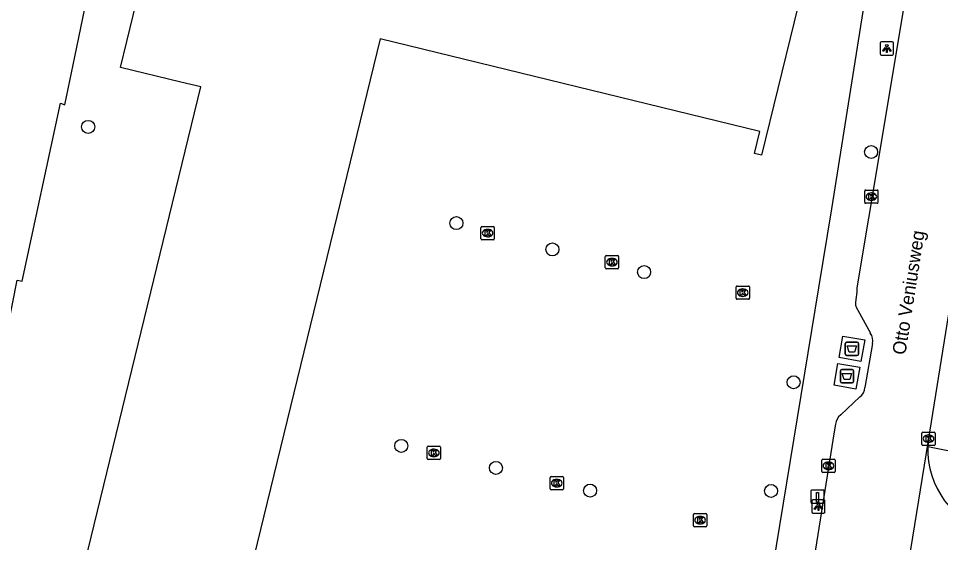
# Model space of a CAD drawing. Extents: x 162812 to 163818, y 381639 to 382470.
# Drawn here: x 163048.5 to 163117.9, y 382377.8 to 382417.2 of the extents above; entities that cross this region are included whole.
import ezdxf

# ---------------------------------------------------------------- set-up
doc = ezdxf.new("R2010")
doc.units = 0
for name, color, linetype in [('IMGEO_Afval_apart_plaats', 7, 'Continuous'), ('IMGEO_Boom', 7, 'Continuous'), ('IMGEO_Kolk', 7, 'Continuous'), ('IMGEO_Laadpaal', 7, 'Continuous'), ('IMGEO_Lichtpunt', 7, 'Continuous'), ('IMGEO_Openbare_ruimte_label', 7, 'Continuous'), ('IMGEO_Pand', 7, 'Continuous'), ('IMGEO_Rijbaan_lokaal_gesloten', 7, 'Continuous'), ('IMGEO_Rijbaan_lokaal_open', 7, 'Continuous'), ('IMGEO_Voetpad_gesloten', 7, 'Continuous'), ('IMGEO_Voetpad_open', 7, 'Continuous')]:
    doc.layers.add(name, color=color, linetype=linetype)

msp = doc.modelspace()

# ---------------------------------------------------------------- linework, layer by layer
at = {"layer": 'IMGEO_Afval_apart_plaats'}
for p, q in [((163110.691, 382391.964), (163110.691, 382392.764)), ((163110.691, 382392.764), (163110.691, 382391.964)), ((163110.791, 382392.864), (163111.581, 382392.864)), ((163111.581, 382392.864), (163110.791, 382392.864)), ((163111.681, 382392.764), (163111.681, 382391.964)), ((163111.681, 382391.964), (163111.681, 382392.764)), ((163111.581, 382391.864), (163110.791, 382391.864)), ((163110.791, 382391.864), (163111.581, 382391.864)), ((163110.323, 382389.902), (163110.323, 382390.702)), ((163110.323, 382390.702), (163110.323, 382389.902)), ((163110.423, 382390.802), (163111.213, 382390.802)), ((163111.213, 382390.802), (163110.423, 382390.802)), ((163111.313, 382390.702), (163111.313, 382389.902)), ((163111.313, 382389.902), (163111.313, 382390.702)), ((163111.213, 382389.802), (163110.423, 382389.802)), ((163110.423, 382389.802), (163111.213, 382389.802))]:
    msp.add_line(p, q, dxfattribs=at)
for points in [[(163110.834, 382392.578), (163111.538, 382392.578), (163111.389, 382392.108), (163110.983, 382392.108), (163110.834, 382392.578)], [(163110.466, 382390.516), (163111.17, 382390.516), (163111.021, 382390.046), (163110.615, 382390.046), (163110.466, 382390.516)]]:
    msp.add_lwpolyline(points, dxfattribs=at)
for centre, start, end in [((163110.791, 382392.764), 90, 180), ((163110.791, 382392.764), 90, 180), ((163111.581, 382392.764), 0, 90), ((163111.581, 382392.764), 360, 90), ((163110.791, 382391.964), 180, 270), ((163110.791, 382391.964), 180, 270), ((163111.581, 382391.964), 270, 0), ((163111.581, 382391.964), 270, 0), ((163110.423, 382390.702), 90, 180), ((163110.423, 382390.702), 90, 180), ((163111.213, 382390.702), 0, 90), ((163111.213, 382390.702), 360, 90), ((163110.423, 382389.902), 180, 270), ((163110.423, 382389.902), 180, 270), ((163111.213, 382389.902), 270, 0), ((163111.213, 382389.902), 270, 0)]:
    msp.add_arc(centre, 0.1, start, end, dxfattribs=at)
at = {"layer": 'IMGEO_Boom'}
for centre in [(163053.752, 382409.068), (163112.637, 382407.176), (163081.445, 382401.82), (163088.663, 382399.844), (163095.565, 382398.135), (163106.807, 382389.841), (163077.301, 382385.059), (163084.419, 382383.4), (163091.498, 382381.691), (163105.109, 382381.665)]:
    msp.add_circle(centre, 0.489, dxfattribs=at)
at = {"layer": 'IMGEO_Kolk'}
for p, q in [((163112.15, 382403.387), (163112.15, 382404.239)), ((163112.225, 382404.313), (163113.077, 382404.313)), ((163113.151, 382404.239), (163113.151, 382403.387)), ((163112.661, 382403.533), (163112.636, 382403.533)), ((163112.638, 382404.093), (163112.663, 382404.093)), ((163113.077, 382403.313), (163112.225, 382403.313)), ((163083.295, 382400.647), (163083.295, 382401.499)), ((163083.37, 382401.573), (163084.222, 382401.573)), ((163084.296, 382401.499), (163084.296, 382400.647)), ((163083.806, 382400.793), (163083.781, 382400.793)), ((163083.783, 382401.353), (163083.808, 382401.353)), ((163084.222, 382400.573), (163083.37, 382400.573)), ((163092.645, 382398.461), (163092.645, 382399.313)), ((163092.72, 382399.387), (163093.572, 382399.387)), ((163093.646, 382399.313), (163093.646, 382398.461)), ((163093.133, 382399.167), (163093.158, 382399.167)), ((163093.572, 382398.387), (163092.72, 382398.387)), ((163093.156, 382398.607), (163093.131, 382398.607)), ((163102.477, 382396.163), (163102.477, 382397.015)), ((163102.552, 382397.089), (163103.404, 382397.089)), ((163102.965, 382396.869), (163102.99, 382396.869)), ((163103.478, 382397.015), (163103.478, 382396.163)), ((163103.404, 382396.089), (163102.552, 382396.089)), ((163102.988, 382396.309), (163102.963, 382396.309)), ((163116.453, 382385.17), (163116.453, 382386.022)), ((163116.528, 382386.096), (163117.38, 382386.096)), ((163116.941, 382385.876), (163116.966, 382385.876)), ((163117.454, 382386.022), (163117.454, 382385.17)), ((163079.253, 382384.101), (163079.253, 382384.953)), ((163079.328, 382385.027), (163080.18, 382385.027)), ((163079.741, 382384.807), (163079.766, 382384.807)), ((163080.254, 382384.953), (163080.254, 382384.101)), ((163117.38, 382385.096), (163116.528, 382385.096)), ((163116.964, 382385.316), (163116.939, 382385.316)), ((163079.764, 382384.247), (163079.739, 382384.247)), ((163108.998, 382384.058), (163109.85, 382384.058)), ((163080.18, 382384.027), (163079.328, 382384.027)), ((163108.923, 382383.132), (163108.923, 382383.984)), ((163109.411, 382383.838), (163109.436, 382383.838)), ((163109.924, 382383.984), (163109.924, 382383.132)), ((163088.489, 382381.827), (163088.489, 382382.679)), ((163088.564, 382382.753), (163089.416, 382382.753)), ((163089.49, 382382.679), (163089.49, 382381.827)), ((163109.85, 382383.058), (163108.998, 382383.058)), ((163109.434, 382383.278), (163109.409, 382383.278)), ((163089, 382381.973), (163088.975, 382381.973)), ((163088.977, 382382.533), (163089.002, 382382.533)), ((163089.416, 382381.753), (163088.564, 382381.753)), ((163099.273, 382379.04), (163099.273, 382379.892)), ((163099.348, 382379.966), (163100.2, 382379.966)), ((163100.274, 382379.892), (163100.274, 382379.04)), ((163099.761, 382379.746), (163099.786, 382379.746)), ((163100.2, 382378.966), (163099.348, 382378.966)), ((163099.784, 382379.186), (163099.759, 382379.186))]:
    msp.add_line(p, q, dxfattribs=at)
for points in [[(163112.15, 382403.387), (163112.15, 382404.239)], [(163112.225, 382404.313), (163113.077, 382404.313)], [(163113.151, 382404.239), (163113.151, 382403.387)], [(163112.471, 382404.013), (163112.594, 382404.013), (163112.594, 382403.862), (163112.724, 382404.013), (163112.888, 382404.013), (163112.742, 382403.862), (163112.895, 382403.613), (163112.743, 382403.613), (163112.658, 382403.777), (163112.594, 382403.71), (163112.594, 382403.613), (163112.471, 382403.613), (163112.471, 382404.013)], [(163113.077, 382403.313), (163112.225, 382403.313)], [(163083.295, 382400.647), (163083.295, 382401.499)], [(163083.37, 382401.573), (163084.222, 382401.573)], [(163084.296, 382401.499), (163084.296, 382400.647)], [(163083.616, 382401.273), (163083.739, 382401.273), (163083.739, 382401.122), (163083.869, 382401.273), (163084.033, 382401.273), (163083.887, 382401.122), (163084.04, 382400.873), (163083.888, 382400.873), (163083.803, 382401.037), (163083.739, 382400.97), (163083.739, 382400.873), (163083.616, 382400.873), (163083.616, 382401.273)], [(163084.222, 382400.573), (163083.37, 382400.573)], [(163092.645, 382398.461), (163092.645, 382399.313)], [(163092.72, 382399.387), (163093.572, 382399.387)], [(163093.646, 382399.313), (163093.646, 382398.461)], [(163092.966, 382399.087), (163093.089, 382399.087), (163093.089, 382398.936), (163093.219, 382399.087), (163093.383, 382399.087), (163093.237, 382398.936), (163093.39, 382398.687), (163093.238, 382398.687), (163093.153, 382398.851), (163093.089, 382398.784), (163093.089, 382398.687), (163092.966, 382398.687), (163092.966, 382399.087)], [(163093.572, 382398.387), (163092.72, 382398.387)], [(163102.477, 382396.163), (163102.477, 382397.015)], [(163102.552, 382397.089), (163103.404, 382397.089)], [(163102.798, 382396.789), (163102.921, 382396.789), (163102.921, 382396.638), (163103.051, 382396.789), (163103.215, 382396.789), (163103.069, 382396.638), (163103.222, 382396.389), (163103.07, 382396.389), (163102.985, 382396.553), (163102.921, 382396.486), (163102.921, 382396.389), (163102.798, 382396.389), (163102.798, 382396.789)], [(163103.478, 382397.015), (163103.478, 382396.163)], [(163103.404, 382396.089), (163102.552, 382396.089)], [(163116.453, 382385.17), (163116.453, 382386.022)], [(163116.528, 382386.096), (163117.38, 382386.096)], [(163116.774, 382385.796), (163116.897, 382385.796), (163116.897, 382385.645), (163117.027, 382385.796), (163117.191, 382385.796), (163117.045, 382385.645), (163117.198, 382385.396), (163117.046, 382385.396), (163116.961, 382385.56), (163116.897, 382385.493), (163116.897, 382385.396), (163116.774, 382385.396), (163116.774, 382385.796)], [(163117.454, 382386.022), (163117.454, 382385.17)], [(163079.253, 382384.101), (163079.253, 382384.953)], [(163079.328, 382385.027), (163080.18, 382385.027)], [(163080.254, 382384.953), (163080.254, 382384.101)], [(163117.38, 382385.096), (163116.528, 382385.096)], [(163079.574, 382384.727), (163079.697, 382384.727), (163079.697, 382384.576), (163079.827, 382384.727), (163079.991, 382384.727), (163079.845, 382384.576), (163079.998, 382384.327), (163079.846, 382384.327), (163079.761, 382384.491), (163079.697, 382384.424), (163079.697, 382384.327), (163079.574, 382384.327), (163079.574, 382384.727)], [(163108.998, 382384.058), (163109.85, 382384.058)], [(163080.18, 382384.027), (163079.328, 382384.027)], [(163108.923, 382383.132), (163108.923, 382383.984)], [(163109.244, 382383.758), (163109.367, 382383.758), (163109.367, 382383.607), (163109.497, 382383.758), (163109.661, 382383.758), (163109.515, 382383.607), (163109.668, 382383.358), (163109.516, 382383.358), (163109.431, 382383.522), (163109.367, 382383.455), (163109.367, 382383.358), (163109.244, 382383.358), (163109.244, 382383.758)], [(163109.924, 382383.984), (163109.924, 382383.132)], [(163088.489, 382381.827), (163088.489, 382382.679)], [(163088.564, 382382.753), (163089.416, 382382.753)], [(163089.49, 382382.679), (163089.49, 382381.827)], [(163109.85, 382383.058), (163108.998, 382383.058)], [(163088.81, 382382.453), (163088.933, 382382.453), (163088.933, 382382.302), (163089.063, 382382.453), (163089.227, 382382.453), (163089.081, 382382.302), (163089.234, 382382.053), (163089.082, 382382.053), (163088.997, 382382.217), (163088.933, 382382.15), (163088.933, 382382.053), (163088.81, 382382.053), (163088.81, 382382.453)], [(163089.416, 382381.753), (163088.564, 382381.753)], [(163099.273, 382379.04), (163099.273, 382379.892)], [(163099.348, 382379.966), (163100.2, 382379.966)], [(163100.274, 382379.892), (163100.274, 382379.04)], [(163099.594, 382379.666), (163099.717, 382379.666), (163099.717, 382379.515), (163099.847, 382379.666), (163100.011, 382379.666), (163099.865, 382379.515), (163100.018, 382379.266), (163099.866, 382379.266), (163099.781, 382379.43), (163099.717, 382379.363), (163099.717, 382379.266), (163099.594, 382379.266), (163099.594, 382379.666)], [(163100.2, 382378.966), (163099.348, 382378.966)]]:
    msp.add_lwpolyline(points, dxfattribs=at)
for centre, start, end in [((163112.227, 382404.237), 91.55205, 178.44795), ((163112.227, 382404.237), 91.55205, 178.44795), ((163113.075, 382404.237), 1.55205, 88.44795), ((163113.075, 382404.237), 1.55205, 88.44795), ((163112.227, 382403.389), 181.55205, 268.44795), ((163112.227, 382403.389), 181.55205, 268.44795), ((163113.075, 382403.389), 271.55205, 358.44795), ((163113.075, 382403.389), 271.55205, 358.44795), ((163083.372, 382401.497), 91.55205, 178.44795), ((163083.372, 382401.497), 91.55205, 178.44795), ((163084.22, 382401.497), 1.55205, 88.44795), ((163084.22, 382401.497), 1.55205, 88.44795), ((163083.372, 382400.649), 181.55205, 268.44795), ((163083.372, 382400.649), 181.55205, 268.44795), ((163084.22, 382400.649), 271.55205, 358.44795), ((163084.22, 382400.649), 271.55205, 358.44795), ((163092.722, 382399.311), 91.55205, 178.44795), ((163092.722, 382399.311), 91.55205, 178.44795), ((163093.57, 382399.311), 1.55205, 88.44795), ((163093.57, 382399.311), 1.55205, 88.44795), ((163092.722, 382398.463), 181.55205, 268.44795), ((163092.722, 382398.463), 181.55205, 268.44795), ((163093.57, 382398.463), 271.55205, 358.44795), ((163093.57, 382398.463), 271.55205, 358.44795), ((163102.554, 382397.013), 91.55205, 178.44795), ((163102.554, 382397.013), 91.55205, 178.44795), ((163103.402, 382397.013), 1.55205, 88.44795), ((163103.402, 382397.013), 1.55205, 88.44795), ((163102.554, 382396.165), 181.55205, 268.44795), ((163102.554, 382396.165), 181.55205, 268.44795), ((163103.402, 382396.165), 271.55205, 358.44795), ((163103.402, 382396.165), 271.55205, 358.44795), ((163116.53, 382386.02), 91.55205, 178.44795), ((163116.53, 382386.02), 91.55205, 178.44795), ((163117.378, 382386.02), 1.55205, 88.44795), ((163117.378, 382386.02), 1.55205, 88.44795), ((163079.33, 382384.951), 91.55205, 178.44795), ((163079.33, 382384.951), 91.55205, 178.44795), ((163080.178, 382384.951), 1.55205, 88.44795), ((163080.178, 382384.951), 1.55205, 88.44795), ((163116.53, 382385.172), 181.55205, 268.44795), ((163116.53, 382385.172), 181.55205, 268.44795), ((163117.378, 382385.172), 271.55205, 358.44795), ((163117.378, 382385.172), 271.55205, 358.44795), ((163079.33, 382384.103), 181.55205, 268.44795), ((163079.33, 382384.103), 181.55205, 268.44795), ((163080.178, 382384.103), 271.55205, 358.44795), ((163080.178, 382384.103), 271.55205, 358.44795), ((163109, 382383.982), 91.55205, 178.44795), ((163109, 382383.982), 91.55205, 178.44795), ((163109.848, 382383.982), 1.55205, 88.44795), ((163109.848, 382383.982), 1.55205, 88.44795), ((163088.566, 382382.677), 91.55205, 178.44795), ((163088.566, 382382.677), 91.55205, 178.44795), ((163089.414, 382382.677), 1.55205, 88.44795), ((163089.414, 382382.677), 1.55205, 88.44795), ((163109, 382383.134), 181.55205, 268.44795), ((163109, 382383.134), 181.55205, 268.44795), ((163109.848, 382383.134), 271.55205, 358.44795), ((163109.848, 382383.134), 271.55205, 358.44795), ((163088.566, 382381.829), 181.55205, 268.44795), ((163088.566, 382381.829), 181.55205, 268.44795), ((163089.414, 382381.829), 271.55205, 358.44795), ((163089.414, 382381.829), 271.55205, 358.44795), ((163099.35, 382379.89), 91.55205, 178.44795), ((163099.35, 382379.89), 91.55205, 178.44795), ((163100.198, 382379.89), 1.55205, 88.44795), ((163100.198, 382379.89), 1.55205, 88.44795), ((163099.35, 382379.042), 181.55205, 268.44795), ((163099.35, 382379.042), 181.55205, 268.44795), ((163100.198, 382379.042), 271.55205, 358.44795), ((163100.198, 382379.042), 271.55205, 358.44795)]:
    msp.add_arc(centre, 0.0765, start, end, dxfattribs=at)
for centre, major_axis, ratio, start_param, end_param in [((163112.637, 382403.813), (-0.387, 0.002), 0.722429, 4.712389, 7.853982), ((163112.662, 382403.813), (-0.39, 0.002), 0.717154, 1.570796, 4.712389), ((163083.782, 382401.073), (-0.387, 0.002), 0.722429, 4.712389, 7.853982), ((163083.807, 382401.073), (-0.39, 0.002), 0.717154, 1.570796, 4.712389), ((163093.132, 382398.887), (-0.387, 0.002), 0.722429, 4.712389, 7.853982), ((163093.157, 382398.887), (-0.39, 0.002), 0.717154, 1.570796, 4.712389), ((163102.964, 382396.589), (-0.387, 0.002), 0.722429, 4.712389, 7.853982), ((163102.989, 382396.589), (-0.39, 0.002), 0.717154, 1.570796, 4.712389), ((163116.94, 382385.596), (-0.387, 0.002), 0.722429, 4.712389, 7.853982), ((163116.965, 382385.596), (-0.39, 0.002), 0.717154, 1.570796, 4.712389), ((163079.74, 382384.527), (-0.387, 0.002), 0.722429, 4.712389, 7.853982), ((163079.765, 382384.527), (-0.39, 0.002), 0.717154, 1.570796, 4.712389), ((163109.41, 382383.558), (-0.387, 0.002), 0.722429, 4.712389, 7.853982), ((163109.435, 382383.558), (-0.39, 0.002), 0.717154, 1.570796, 4.712389), ((163088.976, 382382.253), (-0.387, 0.002), 0.722429, 4.712389, 7.853982), ((163089.001, 382382.253), (-0.39, 0.002), 0.717154, 1.570796, 4.712389), ((163099.76, 382379.466), (-0.387, 0.002), 0.722429, 4.712389, 7.853982), ((163099.785, 382379.466), (-0.39, 0.002), 0.717154, 1.570796, 4.712389)]:
    msp.add_ellipse(centre, major_axis=major_axis, ratio=ratio, start_param=start_param, end_param=end_param, dxfattribs=at)
at = {"layer": 'IMGEO_Laadpaal'}
for p, q in [((163108.108, 382381.65), (163108.108, 382380.809)), ((163108.108, 382381.65), (163108.108, 382380.809)), ((163109.024, 382381.734), (163108.183, 382381.734)), ((163109.024, 382381.734), (163108.183, 382381.734)), ((163109.108, 382380.818), (163109.108, 382381.659)), ((163109.108, 382380.818), (163109.108, 382381.659)), ((163108.192, 382380.734), (163109.033, 382380.734)), ((163108.192, 382380.734), (163109.033, 382380.734))]:
    msp.add_line(p, q, dxfattribs=at)
msp.add_lwpolyline([(163108.523, 382381.547), (163108.683, 382381.547), (163108.683, 382380.814), (163108.523, 382380.814), (163108.523, 382381.547)], dxfattribs=at)
for centre, start, end in [((163108.186, 382381.656), 92.4484, 184.28452), ((163108.186, 382381.656), 92.4484, 184.28452), ((163109.03, 382381.656), 2.4484, 94.28452), ((163109.03, 382381.656), 2.4484, 94.28452), ((163108.186, 382380.812), 182.4484, 274.28452), ((163108.186, 382380.812), 182.4484, 274.28452), ((163109.03, 382380.812), 272.4484, 4.28452), ((163109.03, 382380.812), 272.4484, 4.28452)]:
    msp.add_arc(centre, 0.0779, start, end, dxfattribs=at)
at = {"layer": 'IMGEO_Lichtpunt'}
for p, q in [((163113.32, 382415.376), (163113.32, 382414.569)), ((163113.32, 382415.376), (163113.32, 382414.569)), ((163114.222, 382415.471), (163113.414, 382415.471)), ((163114.222, 382415.471), (163113.414, 382415.471)), ((163114.316, 382414.569), (163114.316, 382415.376)), ((163114.316, 382414.569), (163114.316, 382415.376)), ((163113.414, 382414.475), (163114.222, 382414.475)), ((163113.414, 382414.475), (163114.222, 382414.475)), ((163108.169, 382380.9), (163108.169, 382380.093)), ((163108.169, 382380.9), (163108.169, 382380.093)), ((163109.071, 382380.995), (163108.263, 382380.995)), ((163109.071, 382380.995), (163108.263, 382380.995)), ((163109.165, 382380.093), (163109.165, 382380.9)), ((163109.165, 382380.093), (163109.165, 382380.9)), ((163108.263, 382379.999), (163109.071, 382379.999)), ((163108.263, 382379.999), (163109.071, 382379.999))]:
    msp.add_line(p, q, dxfattribs=at)
for points in [[(163113.694, 382415.04), (163113.733, 382415.012), (163113.545, 382414.75), (163113.507, 382414.777), (163113.694, 382415.04)], [(163113.796, 382414.992), (163113.843, 382414.992), (163113.843, 382414.67), (163113.796, 382414.67), (163113.796, 382414.992)], [(163113.906, 382415.012), (163113.944, 382415.039), (163114.131, 382414.777), (163114.092, 382414.749), (163113.906, 382415.012)], [(163108.543, 382380.564), (163108.582, 382380.536), (163108.394, 382380.274), (163108.356, 382380.301), (163108.543, 382380.564)], [(163108.645, 382380.516), (163108.692, 382380.516), (163108.692, 382380.194), (163108.645, 382380.194), (163108.645, 382380.516)], [(163108.755, 382380.536), (163108.793, 382380.563), (163108.98, 382380.301), (163108.941, 382380.273), (163108.755, 382380.536)]]:
    msp.add_lwpolyline(points, dxfattribs=at)
for centre in [(163113.819, 382415.174), (163108.668, 382380.698)]:
    msp.add_circle(centre, 0.0994, dxfattribs=at)
for centre, start, end in [((163113.414, 382415.376), 90, 180), ((163113.414, 382415.376), 90, 180), ((163114.222, 382415.376), 0, 90), ((163114.222, 382415.376), 0, 90), ((163113.414, 382414.569), 180, 270), ((163113.414, 382414.569), 180, 270), ((163114.222, 382414.569), 270, 0), ((163114.222, 382414.569), 270, 360), ((163108.263, 382380.9), 90, 180), ((163108.263, 382380.9), 90, 180), ((163109.071, 382380.9), 0, 90), ((163109.071, 382380.9), 0, 90), ((163108.263, 382380.093), 180, 270), ((163108.263, 382380.093), 180, 270), ((163109.071, 382380.093), 270, 0), ((163109.071, 382380.093), 270, 360)]:
    msp.add_arc(centre, 0.0946, start, end, dxfattribs=at)
at = {"layer": 'IMGEO_Pand'}
for points in [[(163064.719, 382370.542), (163066.347, 382370.146), (163066.24, 382369.681), (163051.214, 382373.323), (163051.306, 382373.698), (163052.803, 382373.333), (163062.233, 382412.073), (163060.72, 382412.442), (163056.185, 382413.546), (163059.045, 382425.293)], [(163108.064, 382422.025), (163104.397, 382406.934), (163103.858, 382407.056), (163104.264, 382408.73), (163075.707, 382415.682), (163064.719, 382370.542)]]:
    msp.add_lwpolyline(points, dxfattribs=at)
at = {"layer": 'IMGEO_Rijbaan_lokaal_gesloten'}
for points in [[(163116.054, 382424.247), (163115.16, 382418.587), (163112.435, 382402.2), (163111.562, 382396.95), (163111.548, 382396.631), (163111.476, 382396.063)], [(163121.918, 382416.569), (163121.392, 382413.294), (163116.931, 382385.451)], [(163111.628, 382395.272), (163112.575, 382393.532)], [(163112.727, 382392.75), (163112.169, 382389.443)], [(163111.783, 382388.746), (163110.345, 382387.384)], [(163109.956, 382386.679), (163109.849, 382386.116), (163106.042, 382362.147)], [(163116.931, 382385.451), (163114.269, 382369.06)]]:
    msp.add_lwpolyline(points, dxfattribs=at)
for centre, radius, start, end in [((163112.408, 382395.832), 0.96, 166.07656, 215.67838), ((163111.875, 382392.99), 0.885, 344.24502, 37.75421), ((163111.277, 382389.482), 0.893, 304.52954, 357.51492), ((163110.915, 382386.61), 0.961, 126.34635, 175.87619)]:
    msp.add_arc(centre, radius, start, end, dxfattribs=at)
at = {"layer": 'IMGEO_Rijbaan_lokaal_open'}
for centre, radius, start, end in [((163123.359, 382384.799), 6.461, 174.20532, 178.25012), ((163123.419, 382384.792), 6.521, 178.20744, 254.40741)]:
    msp.add_arc(centre, radius, start, end, dxfattribs=at)
at = {"layer": 'IMGEO_Voetpad_gesloten'}
for points in [[(163110.502, 382393.313), (163112.151, 382393.026), (163111.87, 382391.414), (163110.221, 382391.701), (163110.502, 382393.313)], [(163111.784, 382390.977), (163111.496, 382389.337), (163109.851, 382389.626), (163110.139, 382391.266), (163111.784, 382390.977)]]:
    msp.add_lwpolyline(points, dxfattribs=at)
at = {"layer": 'IMGEO_Voetpad_open'}
for points in [[(163042.263, 382371.988), (163044.547, 382381.519), (163045.185, 382384.181), (163045.545, 382384.145), (163046.417, 382388.865), (163046.687, 382388.878), (163048.422, 382397.537), (163048.783, 382397.461), (163051.66, 382410.862), (163051.991, 382410.736), (163052.737, 382414.344), (163054.372, 382422.252), (163054.592, 382422.204), (163055.342, 382426.312), (163056.668, 382430.717), (163056.692, 382430.848), (163056.547, 382430.876), (163057.269, 382434.813), (163057.549, 382434.766), (163058.429, 382438.955)], [(163103.117, 382362.845), (163108.694, 382396.964), (163109.688, 382402.897), (163112.543, 382420.938), (163112.75, 382422.426), (163113.395, 382426.511)], [(163118.769, 382384.619), (163116.901, 382384.996)]]:
    msp.add_lwpolyline(points, dxfattribs=at)

# ---------------------------------------------------------------- texts
at = {"layer": 'IMGEO_Openbare_ruimte_label'}
msp.add_text('Otto Veniusweg', height=1, rotation=81.08396, dxfattribs=at).set_placement((163115.203, 382391.863))

doc.saveas('drawing.dxf')
